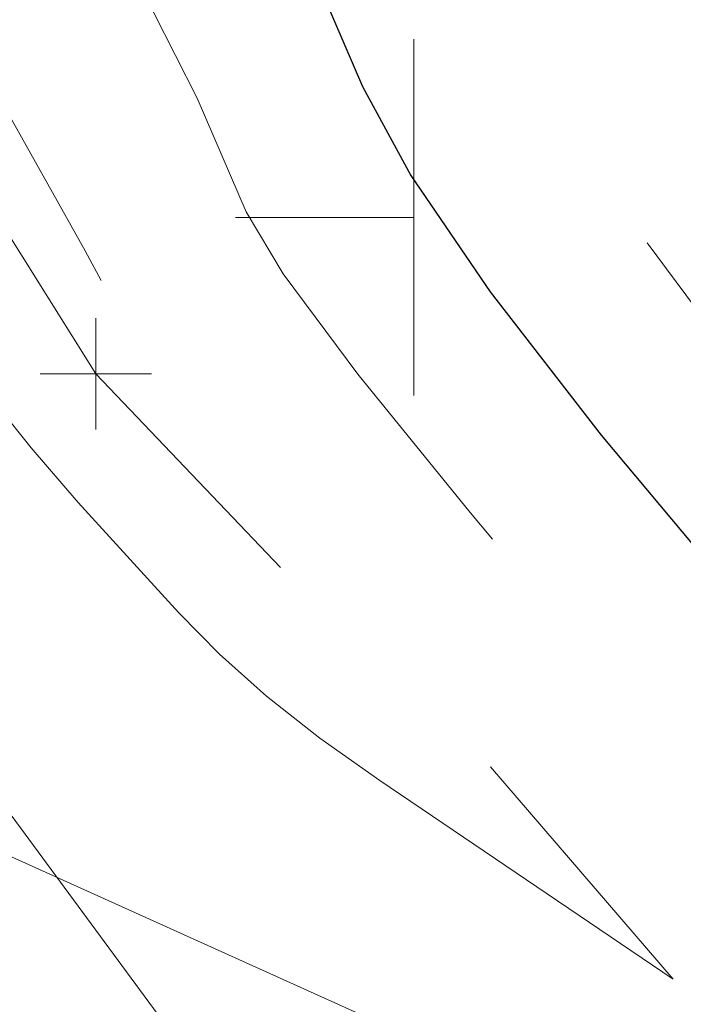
# Model space of a CAD drawing. Extents: x 1926935 to 1928139, y 199322 to 200300.
# Tile 619 of 656: x 1927645 to 1927651, y 199819 to 199828. Entities that reach past the tile are written whole.
import ezdxf

# ---------------------------------------------------------------- set-up
doc = ezdxf.new("R2010")
doc.units = 0
doc.header["$MEASUREMENT"] = 0
for name, pattern in [('DGN Style 2', [14.030763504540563, 8.418458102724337, -5.612305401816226]), ('DGN Style 3', [19.64306890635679, 14.03076350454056, -5.612305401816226]), ('DGN Style 5', [9.821534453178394, 4.209229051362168, -5.612305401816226]), ('ohelecex', [0])]:
    doc.linetypes.add(name, pattern=pattern)
for name, color, linetype, lineweight in [('DT_X_Contour_Major', 132, 'DGN Style 3', 30), ('DT_X_Contour_Minor', 136, 'DGN Style 3', 0), ('DT_X_Terrain_Ground_Line', 92, 'DGN Style 3', 13), ('PV_X_Shoulder_Aggregate', 30, 'DGN Style 5', 0), ('SN_X_Public', 3, 'Continuous', 0), ('SV_X_Toe_of_Slope', 193, 'DGN Style 2', 0), ('UT_X_Overhead_Electric', 1, 'ohelecex', 0)]:
    doc.layers.add(name, color=color, linetype=linetype, lineweight=lineweight)
doc.layers.add('SV_X_Shot_Marker (Construction)', color=40, linetype='Continuous', lineweight=0, transparency=0.5)

# ---------------------------------------------------------------- blocks, each defined once
blk = doc.blocks.new('SGN1P_5')
at = {"layer": 'SN_X_Public', "color": 3, "linetype": 'Continuous', "lineweight": 0}
for p, q in [((0, 0.07999999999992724), (0, -0.07999999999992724)), ((0, 0), (-0.08000000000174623, 0))]:
    blk.add_line(p, q, dxfattribs=at)
blk = doc.blocks.new('SVPT_1257')
at = {"layer": 'SV_X_Shot_Marker (Construction)', "transparency": 33554495}
for p, q in [((0, 0.0249999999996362), (0, -0.0249999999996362)), ((-0.02499999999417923, 0), (0.02500000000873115, 0))]:
    blk.add_line(p, q, dxfattribs=at)
blk.add_point((0, 0), dxfattribs=at)
blk = doc.blocks.new('*U2117', base_point=(1927600.1255, 199832.7095, 682.6088333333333))
at = {"layer": 'DT_X_Contour_Major', "elevation": 674.9999999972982, "flags": 128}
blk.add_lwpolyline([(1927569.229914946, 200050.5620337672), (1927570.342016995, 200037.4947933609), (1927570.553734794, 200034.8726905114), (1927570.712273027, 200032.6066278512), (1927570.817631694, 200030.6966053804), (1927570.869810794, 200029.1426230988), (1927570.989227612, 200022.7214662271), (1927572.923686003, 200018.4394540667), (1927573.319185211, 200017.5603118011), (1927573.676629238, 200016.7580330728), (1927573.996018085, 200016.0326178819), (1927574.277351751, 200015.3840662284), (1927574.976834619, 200013.7570798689), (1927575.307300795, 200012.9829101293), (1927575.774087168, 200011.8806406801), (1927577.116620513, 200008.6918026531), (1927579.270185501, 200003.5650860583), (1927580.042411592, 200001.7527393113), (1927580.743916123, 200000.1607365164), (1927581.374699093, 199998.7890776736), (1927581.934760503, 199997.6377627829), (1927583.333962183, 199994.8613816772), (1927583.852580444, 199993.7949769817), (1927584.359033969, 199992.6780487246), (1927584.853322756, 199991.510596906), (1927585.335446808, 199990.2926215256), (1927586.604891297, 199986.9773224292), (1927587.137455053, 199985.6499987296), (1927587.783062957, 199984.154501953), (1927588.541715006, 199982.4908320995), (1927589.413411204, 199980.658989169), (1927591.888659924, 199975.5498439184), (1927592.734868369, 199973.7876295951), (1927593.417057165, 199972.3328455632), (1927593.935226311, 199971.1854918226), (1927594.289375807, 199970.3455683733), (1927595.015081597, 199968.5156795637), (1927595.426512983, 199967.5935077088), (1927596.116527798, 199966.1994087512), (1927597.085126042, 199964.3333826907), (1927598.332307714, 199961.9954295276), (1927603.260114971, 199952.8454055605), (1927604.178802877, 199951.1345008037), (1927604.785633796, 199949.9989373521), (1927605.080607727, 199949.4387152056), (1927605.45139556, 199948.7119112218), (1927605.722758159, 199948.1843376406), (1927606.258755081, 199947.146719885), (1927607.059386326, 199945.5990579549), (1927608.124651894, 199943.5413518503), (1927611.318205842, 199937.3740766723), (1927612.372834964, 199935.3226287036), (1927613.141556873, 199933.7937411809), (1927613.624371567, 199932.7874141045), (1927613.821279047, 199932.3036474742), (1927613.965156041, 199931.7103503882), (1927614.088666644, 199931.2769451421), (1927614.351290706, 199930.4217022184), (1927614.753028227, 199929.1446216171), (1927615.293879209, 199927.4457033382), (1927616.921633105, 199922.3528043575), (1927617.555814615, 199920.3211645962), (1927618.237543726, 199918.0459195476), (1927618.966820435, 199915.527069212), (1927619.743644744, 199912.764613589), (1927621.878573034, 199905.0732582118), (1927622.581651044, 199902.5397031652), (1927623.089688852, 199900.7075545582), (1927623.402686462, 199899.576812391), (1927623.520643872, 199899.1474766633), (1927623.575143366, 199898.937789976), (1927623.601827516, 199898.8485539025), (1927623.641005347, 199898.7381106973), (1927623.692676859, 199898.6064603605), (1927623.756842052, 199898.453602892), (1927624.085431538, 199897.6907847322), (1927623.669170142, 199895.8404625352), (1927623.540053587, 199895.1354383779), (1927623.331101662, 199893.8133611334), (1927623.042314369, 199891.8742308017), (1927622.673691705, 199889.3180473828), (1927620.76717008, 199875.9494008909), (1927622.56122017, 199874.4307875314), (1927622.906094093, 199874.0836357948), (1927623.171837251, 199873.6930148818), (1927623.358449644, 199873.2589247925), (1927623.465931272, 199872.7813655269), (1927623.647041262, 199871.4499152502), (1927623.782466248, 199870.9084898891), (1927624.052908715, 199870.2828015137), (1927624.458368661, 199869.5728501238), (1927624.998846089, 199868.7786357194), (1927626.620142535, 199866.5483799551), (1927627.282179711, 199865.5637646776), (1927628.052318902, 199864.2826106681), (1927628.930560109, 199862.7049179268), (1927629.916903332, 199860.8306864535), (1927632.691287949, 199855.4373508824), (1927633.820983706, 199853.2804031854), (1927635.129282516, 199850.854561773), (1927636.61618438, 199848.1598266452), (1927638.281689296, 199845.1961978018), (1927642.961173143, 199836.934662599), (1927644.533201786, 199834.1388412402), (1927645.739674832, 199831.9475285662), (1927646.58059228, 199830.3607245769), (1927647.055954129, 199829.3784292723), (1927647.836178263, 199827.5649867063), (1927648.269683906, 199826.7635857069), (1927648.985032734, 199825.7194646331), (1927649.982224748, 199824.432623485), (1927651.261259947, 199822.9030622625), (1927655.04781139, 199818.50060557), (1927656.308943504, 199817.0159738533), (1927657.252426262, 199815.8639212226), (1927657.878259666, 199815.0444476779), (1927658.186443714, 199814.5575532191), (1927658.584735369, 199813.7026067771), (1927659.060116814, 199813.0382105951), (1927660.187542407, 199811.6862318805), (1927661.967012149, 199809.6466706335), (1927664.398526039, 199806.919526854), (1927671.751955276, 199798.7303667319), (1927674.184568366, 199796.0172568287), (1927675.967335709, 199794.0197972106), (1927677.100257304, 199792.7379878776), (1927677.583333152, 199792.1718288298), (1927678.005074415, 199791.6162717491), (1927678.389911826, 199791.2246787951), (1927679.228118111, 199790.4665677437), (1927680.519693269, 199789.341938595), (1927682.264637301, 199787.8507913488), (1927687.522313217, 199783.3857078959), (1927689.276566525, 199781.8977326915), (1927690.596069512, 199780.782619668), (1927691.480822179, 199780.0403688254), (1927691.930824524, 199779.6709801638), (1927692.551163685, 199779.1830933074), (1927693.143455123, 199778.8499426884), (1927694.455075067, 199778.2164059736), (1927696.486023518, 199777.2824831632), (1927699.236300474, 199776.0481742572), (1927707.529477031, 199772.3561690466), (1927710.322240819, 199771.1248713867), (1927712.480649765, 199770.1999823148), (1927714.004703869, 199769.581501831), (1927714.894403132, 199769.2694299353), (1927716.421128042, 199768.8457829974), (1927717.258606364, 199768.631040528), (1927718.625997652, 199768.3045483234), (1927720.523301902, 199767.8663063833), (1927722.950519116, 199767.3163147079), (1927730.129648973, 199765.7006705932), (1927732.62332296, 199765.1897961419), (1927734.719997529, 199764.8689058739), (1927736.41967268, 199764.7379997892), (1927737.722348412, 199764.7970778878), (1927740.666817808, 199765.2079317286), (1927741.956141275, 199765.3710320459), (1927743.615759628, 199765.5521926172), (1927745.645672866, 199765.7514134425), (1927748.04588099, 199765.9686945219), (1927754.940162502, 199766.5721910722), (1927757.422731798, 199766.8222463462), (1927759.699728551, 199767.1197897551), (1927761.771152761, 199767.4648212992), (1927763.637004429, 199767.8573409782), (1927768.338512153, 199768.9673776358), (1927770.000967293, 199769.3419158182), (1927771.46220192, 199769.633002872), (1927772.722216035, 199769.8406387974), (1927773.781009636, 199769.9648235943), (1927776.336165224, 199770.1847148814), (1927777.276375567, 199770.2887970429), (1927778.180639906, 199770.4361250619), (1927779.04895824, 199770.6266989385), (1927779.88133057, 199770.8605186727), (1927783.681860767, 199772.0525844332), (1927787.975212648, 199774.6278997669), (1927788.830607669, 199775.2581823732), (1927789.556784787, 199776.0453236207), (1927790.153743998, 199776.9893235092), (1927790.621485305, 199778.0901820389), (1927791.696504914, 199781.2349496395), (1927792.145004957, 199782.3968850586), (1927792.684240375, 199783.5241156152), (1927793.31421117, 199784.6166413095), (1927794.034917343, 199785.6744621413), (1927796.07778097, 199788.4490445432), (1927796.813441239, 199789.4776149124), (1927797.488274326, 199790.4823892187), (1927798.10228023, 199791.4633674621), (1927798.65545895, 199792.4205496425), (1927800.049499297, 199794.9413073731), (1927800.625443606, 199795.8978988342), (1927801.307746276, 199796.8771049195), (1927802.096407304, 199797.878925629), (1927802.991426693, 199798.9033609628), (1927805.519956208, 199801.6653413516), (1927806.42479828, 199802.6729366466), (1927807.242927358, 199803.6242372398), (1927807.974343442, 199804.5192431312), (1927808.619046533, 199805.3579543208), (1927811.42533064, 199809.1405855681)], dxfattribs=at)
at = {"layer": 'DT_X_Contour_Minor', "flags": 128}
for points, elevation in [([(1927550.650617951, 200066.186524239), (1927556.617452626, 200045.3640190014), (1927557.741241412, 200041.4009634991), (1927558.555392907, 200038.4357278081), (1927559.059907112, 200036.4683119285), (1927559.254784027, 200035.4987158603), (1927559.36160608, 200034.2435527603), (1927559.397193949, 200033.8028337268), (1927559.423841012, 200033.4220489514), (1927559.441547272, 200033.1011984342), (1927559.450312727, 200032.8402821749), (1927559.470356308, 200031.7625195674), (1927563.944807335, 200021.8581174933), (1927564.859606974, 200019.8246392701), (1927565.68638402, 200017.9689483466), (1927566.425138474, 200016.2910447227), (1927567.075870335, 200014.7909283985), (1927569.272487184, 200009.6790214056), (1927569.795132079, 200008.4555271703), (1927570.261726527, 200007.3571852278), (1927570.672270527, 200006.3839955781), (1927571.692320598, 200003.9556929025), (1927572.145354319, 200002.924108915), (1927572.739417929, 200001.6505839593), (1927573.474511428, 200000.1351180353), (1927574.350634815, 199998.3777111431), (1927576.875003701, 199993.3687048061), (1927577.721348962, 199991.6780196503), (1927578.367108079, 199990.3627189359), (1927578.812281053, 199989.4228026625), (1927579.056867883, 199988.8582708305), (1927579.44165124, 199987.8533652), (1927579.710208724, 199987.2299090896), (1927580.227293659, 199986.1132199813), (1927580.992906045, 199984.5032978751), (1927582.007045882, 199982.400142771), (1927587.319595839, 199971.4345419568), (1927583.817185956, 199969.1723002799), (1927583.139154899, 199968.7229475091), (1927582.606094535, 199968.3444213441), (1927582.218004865, 199968.0367217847), (1927581.974885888, 199967.7998488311), (1927581.178595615, 199966.8597037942), (1927581.620241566, 199965.0524087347), (1927581.722269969, 199964.5565901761), (1927581.839078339, 199963.8436895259), (1927581.97066668, 199962.9137067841), (1927582.117034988, 199961.7666419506), (1927582.527057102, 199958.4183596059), (1927582.677891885, 199957.2348076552), (1927582.822879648, 199956.1953635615), (1927582.962020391, 199955.3000273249), (1927583.095314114, 199954.5487989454), (1927583.442968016, 199952.7376670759), (1927583.576690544, 199952.0798046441), (1927583.717117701, 199951.4645662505), (1927583.864249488, 199950.8919518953), (1927584.018085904, 199950.3619615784), (1927584.751633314, 199947.9881295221), (1927593.466336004, 199930.2115520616), (1927595.099620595, 199926.8614011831), (1927596.264601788, 199924.4294817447), (1927596.961279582, 199922.9157937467), (1927597.189653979, 199922.3203371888), (1927597.174247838, 199921.9567616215), (1927597.202905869, 199921.7639760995), (1927597.300434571, 199921.4583012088), (1927597.466833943, 199921.0397369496), (1927597.702103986, 199920.5082833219), (1927598.421318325, 199918.9405544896), (1927598.731488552, 199918.3248518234), (1927599.122588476, 199917.653540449), (1927599.594618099, 199916.9266203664), (1927600.147577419, 199916.1440915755), (1927601.730041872, 199913.9832031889), (1927602.304640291, 199913.1216566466), (1927602.841587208, 199912.1576833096), (1927603.340882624, 199911.0912831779), (1927603.802526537, 199909.9224562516), (1927605.869011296, 199904.2289347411), (1927605.649058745, 199898.9361791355), (1927605.677688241, 199897.6303396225), (1927605.857842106, 199895.9811449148), (1927606.189520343, 199893.9885950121), (1927606.67272295, 199891.6526899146), (1927608.163295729, 199884.9658027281), (1927608.729549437, 199882.6011364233), (1927609.310380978, 199880.5223028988), (1927609.905790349, 199878.7293021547), (1927610.515777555, 199877.2221341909), (1927613.396399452, 199870.8556268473), (1927616.34771218, 199870.5473487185), (1927616.946088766, 199870.4514507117), (1927617.476370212, 199870.2958758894), (1927617.938556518, 199870.0806242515), (1927618.332647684, 199869.805695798), (1927619.29276394, 199868.9929841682), (1927619.609429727, 199868.7143473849), (1927619.839339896, 199868.4879707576), (1927619.982494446, 199868.3138542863), (1927620.038893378, 199868.1919979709), (1927620.073616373, 199867.9367280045), (1927620.247586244, 199867.6293274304), (1927620.743453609, 199866.8985781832), (1927621.561218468, 199865.7444802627), (1927622.700880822, 199864.1670336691), (1927626.169177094, 199859.3960445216), (1927627.353976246, 199857.7396547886), (1927628.307151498, 199856.34872745), (1927629.028702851, 199855.2232625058), (1927629.518630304, 199854.3632599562), (1927630.516271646, 199852.423869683), (1927631.111873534, 199851.3139157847), (1927632.15044819, 199849.4385967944), (1927633.631995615, 199846.7979127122), (1927635.556515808, 199843.3918635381), (1927641.279200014, 199833.2885789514), (1927643.161580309, 199829.9626900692), (1927644.516708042, 199827.5624868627), (1927645.34458321, 199826.0879693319), (1927645.645205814, 199825.5391374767), (1927645.743862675, 199825.3098334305), (1927645.866399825, 199825.1297617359), (1927646.160018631, 199824.7615246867), (1927646.624719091, 199824.205122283), (1927647.260501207, 199823.4605545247), (1927650.62667494, 199819.5468524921), (1927647.991091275, 199821.3314998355), (1927647.454650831, 199821.7124954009), (1927646.974865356, 199822.0906332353), (1927646.551734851, 199822.465913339), (1927646.185259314, 199822.8383357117), (1927645.283531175, 199823.8276517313), (1927644.860500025, 199824.3206306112), (1927644.267702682, 199825.0575802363), (1927643.505139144, 199826.0385006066), (1927642.572809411, 199827.2633917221), (1927639.860241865, 199830.8550623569), (1927638.734474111, 199832.2924170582), (1927637.391596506, 199833.9107281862), (1927635.831609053, 199835.7099957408), (1927634.05451175, 199837.690219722), (1927629.026105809, 199843.2120922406), (1927627.346820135, 199845.0934527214), (1927626.080267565, 199846.596129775), (1927625.2264481, 199847.7201234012), (1927624.78536174, 199848.4654336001), (1927624.159442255, 199849.9480162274), (1927623.922759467, 199850.4393730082), (1927623.682150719, 199850.8015063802), (1927623.437616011, 199851.0344163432), (1927623.189155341, 199851.1381028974), (1927622.521358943, 199851.2423024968), (1927622.248582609, 199851.3496603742), (1927621.931100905, 199851.5935843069), (1927621.568913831, 199851.974074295), (1927621.162021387, 199852.4911303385), (1927619.158877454, 199855.2227126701), (1927618.245625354, 199854.9432481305), (1927618.048776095, 199854.901778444), (1927617.849622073, 199854.8971399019), (1927617.648163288, 199854.9293325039), (1927617.444399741, 199854.9983562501), (1927616.488125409, 199855.4064064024), (1927605.988655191, 199857.7291288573), (1927604.019055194, 199858.1648696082), (1927602.610028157, 199858.4766393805), (1927601.761574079, 199858.664438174), (1927601.473692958, 199858.7282659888), (1927601.438251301, 199858.7368635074), (1927601.425862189, 199858.7243975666), (1927601.298744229, 199858.5290224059), (1927600.922699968, 199857.9482394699), (1927600.297729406, 199856.9820487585), (1927599.423832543, 199855.6304502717), (1927594.764819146, 199848.4237058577), (1927595.275075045, 199844.0644395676), (1927595.188593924, 199843.1560336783), (1927594.710469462, 199842.299072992), (1927593.840701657, 199841.4935575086), (1927592.579290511, 199840.7394872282), (1927588.693336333, 199838.7972267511), (1927587.013140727, 199838.1144212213), (1927584.887019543, 199837.5226999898), (1927582.314972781, 199837.0220630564), (1927579.297000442, 199836.6125104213), (1927570.654506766, 199835.6418157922), (1927567.818050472, 199835.3233674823), (1927565.790551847, 199835.0960435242), (1927564.572010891, 199834.9598439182), (1927564.162427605, 199834.9147686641), (1927564.148815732, 199834.9160671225), (1927564.144237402, 199834.9165065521), (1927564.140711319, 199834.916850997), (1927564.138237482, 199834.9171004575), (1927564.136815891, 199834.9172549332), (1927564.134427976, 199834.9175402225), (1927564.132926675, 199834.9176072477), (1927564.130213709, 199834.9175943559), (1927564.126289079, 199834.9175015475), (1927564.121152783, 199834.9173288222), (1927564.10584044, 199834.9167616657), (1927563.830932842, 199834.9200134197), (1927563.017694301, 199834.9301940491), (1927561.666124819, 199834.9473035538), (1927559.776224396, 199834.971341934), (1927549.700583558, 199835.0996884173), (1927549.708112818, 199838.4222404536), (1927549.716375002, 199839.0674966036), (1927549.737934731, 199839.579314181), (1927549.772792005, 199839.9576931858), (1927549.820946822, 199840.2026336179), (1927549.967089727, 199840.6778900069), (1927550.012350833, 199840.8567820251), (1927550.038526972, 199841.0370157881), (1927550.045618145, 199841.2185912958), (1927550.03362435, 199841.4015085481), (1927549.976194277, 199841.8910768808), (1927549.762310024, 199842.1926334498), (1927549.16372982, 199842.7301269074), (1927548.180453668, 199843.5035572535), (1927546.812481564, 199844.5129244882), (1927542.65162802, 199847.5191529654), (1927541.21297483, 199848.571597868), (1927540.017655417, 199849.4742612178), (1927539.06566978, 199850.2271430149), (1927538.357017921, 199850.8302432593), (1927536.791724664, 199852.2388018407), (1927536.243912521, 199852.696632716), (1927535.774446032, 199853.0137064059), (1927535.383325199, 199853.1900229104), (1927535.070550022, 199853.2255822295), (1927534.340943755, 199853.1327308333), (1927534.081808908, 199853.0831339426), (1927533.851609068, 199853.0039818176), (1927533.650344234, 199852.8952744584), (1927533.478014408, 199852.7570118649), (1927533.057048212, 199852.3489046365), (1927532.885486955, 199852.2029498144), (1927532.686527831, 199852.0711657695), (1927532.46017084, 199851.9535525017), (1927532.206415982, 199851.8501100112), (1927531.493205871, 199851.5931577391), (1927531.225025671, 199851.4694460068), (1927530.955392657, 199851.2910250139), (1927530.684306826, 199851.0578947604), (1927530.41176818, 199850.7700552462), (1927529.683061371, 199849.9295375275), (1927529.308194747, 199849.5279663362), (1927528.730124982, 199848.9536410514), (1927527.948852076, 199848.206561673), (1927526.96437603, 199847.286728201), (1927524.068169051, 199844.603500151), (1927523.114629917, 199843.7203176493), (1927522.426167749, 199843.0831911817), (1927522.002782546, 199842.6921207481), (1927521.844474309, 199842.5471063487), (1927521.775754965, 199842.4884759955), (1927521.75072567, 199842.4664534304), (1927521.727177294, 199842.4443584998), (1927521.705109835, 199842.4221912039), (1927521.684523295, 199842.3999515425), (1927521.631600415, 199842.3405492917), (1927521.648281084, 199842.2882311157), (1927521.738015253, 199842.1758282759), (1927521.90080292, 199842.0033407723), (1927522.136644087, 199841.7707686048), (1927523.407694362, 199840.5452342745), (1927522.308608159, 199841.447934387), (1927522.092449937, 199841.6254176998), (1927521.915012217, 199841.7709961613), (1927521.776294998, 199841.8846697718), (1927521.67629828, 199841.966438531), (1927521.461267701, 199842.141948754), (1927521.430200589, 199842.2475545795), (1927521.498272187, 199842.4327393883), (1927521.665482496, 199842.6975031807), (1927521.931831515, 199843.0418459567), (1927522.774280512, 199844.0661986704), (1927523.184055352, 199844.5648875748), (1927523.781543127, 199845.2926897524), (1927524.566743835, 199846.2496052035), (1927525.539657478, 199847.4356339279), (1927528.384377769, 199850.9038615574), (1927529.316083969, 199852.0416076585), (1927529.977662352, 199852.8536752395), (1927530.369112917, 199853.3400643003), (1927530.490435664, 199853.5007748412), (1927530.426310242, 199853.4908408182), (1927530.242219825, 199853.6598628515), (1927530.206914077, 199853.6922411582), (1927530.179892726, 199853.716938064), (1927530.161155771, 199853.7339535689), (1927530.150703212, 199853.7432876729), (1927530.121254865, 199853.7689235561), (1927530.117849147, 199853.7979612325), (1927530.085091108, 199853.7644482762), (1927529.988276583, 199853.6514646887), (1927529.827405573, 199853.45901047), (1927529.602478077, 199853.1870856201), (1927528.917262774, 199852.3559918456), (1927528.541485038, 199851.9035993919), (1927527.928063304, 199851.1697423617), (1927527.076997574, 199850.1544207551), (1927525.988287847, 199848.8576345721), (1927522.768203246, 199845.024251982), (1927521.786607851, 199843.7046135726), (1927521.256885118, 199842.6207352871), (1927521.179035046, 199841.7726171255), (1927521.553057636, 199841.1602590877), (1927523.15294809, 199839.8416511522), (1927523.760371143, 199839.3406152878), (1927524.382722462, 199838.8264636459), (1927525.020002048, 199838.2991962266), (1927525.672209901, 199837.75881303), (1927527.431335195, 199836.3003034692), (1927528.013479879, 199835.8179524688), (1927528.44056996, 199835.4647816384), (1927528.712605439, 199835.2407909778), (1927528.829586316, 199835.1459804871), (1927528.934795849, 199835.0653927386), (1927528.970736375, 199835.040796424), (1927528.999650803, 199835.0274482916), (1927529.021539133, 199835.0253483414), (1927529.036401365, 199835.0344965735), (1927529.066665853, 199835.0738894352), (1927529.080434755, 199835.0892962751), (1927529.099043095, 199835.1059721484), (1927529.122490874, 199835.1239170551), (1927529.150778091, 199835.1431309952), (1927529.232663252, 199835.1960602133), (1927529.247482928, 199835.2007083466), (1927529.230528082, 199835.1749558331), (1927529.181798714, 199835.1188026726), (1927529.101294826, 199835.0322488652), (1927528.844251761, 199834.7609045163), (1927528.736168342, 199834.6827545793), (1927528.604700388, 199834.6518130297), (1927528.449847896, 199834.6680798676), (1927528.271610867, 199834.7315550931), (1927527.385274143, 199835.1379257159), (1927527.356891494, 199835.0931423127), (1927527.141868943, 199834.9297396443), (1927526.50896528, 199834.4587245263), (1927525.458180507, 199833.6800969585), (1927523.989514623, 199832.593856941), (1927519.51589745, 199829.2870669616), (1927517.896770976, 199828.0633022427), (1927516.394604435, 199826.8721005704), (1927515.009397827, 199825.7134619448), (1927513.741151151, 199824.5873863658), (1927510.515106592, 199821.6279355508), (1927509.348425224, 199820.5099265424), (1927508.267914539, 199819.3754876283), (1927507.273574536, 199818.2246188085), (1927506.365405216, 199817.0573200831), (1927504.058514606, 199813.922616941), (1927503.272324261, 199812.895636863), (1927502.643921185, 199812.1657239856), (1927502.173305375, 199811.7328783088), (1927501.860476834, 199811.5970998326), (1927501.236650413, 199811.6311134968), (1927500.93631964, 199811.6828619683), (1927500.50319714, 199811.8125971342), (1927499.937282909, 199812.0203189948), (1927499.23857695, 199812.3060275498), (1927495.668101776, 199813.8213030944)], 672.9999999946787), ([(1927559.943566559, 200058.3725074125), (1927562.923848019, 200047.9721980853), (1927563.500070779, 200045.8174546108), (1927563.951475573, 200043.810499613), (1927564.278062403, 200041.951333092), (1927564.479831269, 200040.2399550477), (1927564.851457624, 200035.8733315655), (1927564.975265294, 200034.3401012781), (1927565.067968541, 200033.0153780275), (1927565.129567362, 200031.8991618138), (1927565.160061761, 200030.9914526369), (1927565.22979196, 200027.2419928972), (1927568.434246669, 200020.14878578), (1927569.089396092, 200018.6924755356), (1927569.681506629, 200017.3634907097), (1927570.210578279, 200016.1618313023), (1927570.676611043, 200015.0874973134), (1927571.835313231, 200012.3923739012), (1927572.289893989, 200011.3309657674), (1927572.784609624, 200010.1680839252), (1927573.319460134, 200008.9037283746), (1927573.89444552, 200007.5378991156), (1927575.48125305, 200003.7603894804), (1927576.093882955, 200002.3384241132), (1927576.741667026, 200000.9056602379), (1927577.42460526, 199999.4620978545), (1927578.142697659, 199998.007736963), (1927580.104482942, 199994.1150432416), (1927580.786964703, 199992.736498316), (1927581.363071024, 199991.5203838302), (1927581.832801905, 199990.4666997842), (1927582.196157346, 199989.575446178), (1927583.023271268, 199987.4153438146), (1927583.44454224, 199986.3972058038), (1927584.088019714, 199984.9628685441), (1927584.953703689, 199983.1123320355), (1927586.041594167, 199980.8455962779), (1927589.238910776, 199974.2460352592), (1927590.303045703, 199972.0426924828), (1927591.097463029, 199970.3823349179), (1927591.622162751, 199969.2649625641), (1927591.877144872, 199968.6905754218), (1927592.197473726, 199967.8828566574), (1927592.501498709, 199967.2485445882), (1927593.173327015, 199965.951397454), (1927594.212958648, 199963.9914152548), (1927595.620393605, 199961.3685979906), (1927602.871034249, 199947.9057370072), (1927603.088089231, 199947.5009044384), (1927603.143366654, 199947.3925517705), (1927603.204524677, 199947.2739196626), (1927603.34654068, 199946.9992878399), (1927603.569414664, 199946.5686563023), (1927603.873146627, 199945.9820250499), (1927605.479231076, 199942.8804132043), (1927599.801988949, 199943.4717036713), (1927598.708482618, 199943.5857608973), (1927597.861067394, 199943.6745223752), (1927597.259743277, 199943.737988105), (1927596.904510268, 199943.7761580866), (1927595.820968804, 199943.8952612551), (1927595.896069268, 199943.5040191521), (1927595.92221309, 199943.3916258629), (1927595.968458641, 199943.2221211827), (1927596.034805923, 199942.9955051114), (1927596.121254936, 199942.711777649), (1927596.378587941, 199941.8790225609), (1927596.548306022, 199941.2891452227), (1927596.864460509, 199940.1440795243), (1927597.327051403, 199938.4438254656), (1927597.936078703, 199936.1883830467), (1927599.755400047, 199929.4336187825), (1927600.383814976, 199927.1409493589), (1927600.904568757, 199925.3290142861), (1927601.317661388, 199923.9978135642), (1927601.62309287, 199923.1473471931), (1927602.294028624, 199921.5204160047), (1927602.583643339, 199920.891724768), (1927602.94928567, 199920.2258494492), (1927603.390955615, 199919.5227900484), (1927603.908653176, 199918.7825465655), (1927605.390550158, 199916.7589851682), (1927605.971469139, 199915.8341677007), (1927606.602803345, 199914.5773863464), (1927607.284552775, 199912.9886411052), (1927608.01671743, 199911.067931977), (1927611.551121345, 199901.3300403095), (1927612.056520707, 199901.1950685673), (1927612.155690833, 199901.144065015), (1927612.236601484, 199901.0488993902), (1927612.299252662, 199900.9095716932), (1927612.343644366, 199900.7260819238), (1927612.437676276, 199900.177893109), (1927612.564360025, 199899.6652326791), (1927612.87388734, 199898.5383930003), (1927613.366258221, 199896.7973740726), (1927614.041472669, 199894.4421758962), (1927616.085835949, 199887.3427417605), (1927616.738733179, 199884.8876576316), (1927617.164152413, 199882.8469808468), (1927617.362093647, 199881.2207114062), (1927617.332556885, 199880.0088493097), (1927616.663936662, 199875.3204433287), (1927620.169213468, 199872.3533242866), (1927620.831511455, 199871.7598007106), (1927621.316143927, 199871.250852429), (1927621.623110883, 199870.8264794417), (1927621.752412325, 199870.4866817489), (1927621.860328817, 199869.6933216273), (1927622.015026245, 199869.2689086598), (1927622.398181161, 199868.5906898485), (1927623.009793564, 199867.6586651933), (1927623.849863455, 199866.4728346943), (1927626.394659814, 199862.9722122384), (1927627.318077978, 199861.651709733), (1927628.1797352, 199860.315669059), (1927628.97963148, 199858.9640902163), (1927629.717766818, 199857.5969732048), (1927631.603779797, 199853.9306102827), (1927632.46642862, 199852.2971594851), (1927633.639865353, 199850.1465792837), (1927635.124089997, 199847.4788696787), (1927636.919102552, 199844.29403067), (1927642.120186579, 199835.1116207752), (1927643.847391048, 199832.0507656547), (1927645.128191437, 199829.7550077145), (1927645.962587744, 199828.2243469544), (1927646.350579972, 199827.4587833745), (1927646.790020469, 199826.4374100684), (1927647.123630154, 199825.8820436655), (1927647.794878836, 199824.9819744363), (1927648.803766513, 199823.7372023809), (1927650.150293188, 199822.1477274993), (1927654.191216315, 199817.4495240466), (1927655.524541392, 199815.8920477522), (1927656.493824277, 199814.7432714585), (1927657.09906497, 199814.0031951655), (1927657.340263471, 199813.6718188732), (1927657.498069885, 199813.3330820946), (1927657.913879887, 199812.8165316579), (1927659.042955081, 199811.5209329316), (1927660.885295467, 199809.4462859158), (1927663.440901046, 199806.5925906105), (1927671.206869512, 199797.9440054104), (1927673.764234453, 199795.094126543), (1927675.611852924, 199793.0309288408), (1927676.749724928, 199791.7544123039), (1927677.177850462, 199791.2645769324), (1927677.373189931, 199791.0072574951), (1927677.696082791, 199790.7030410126), (1927678.51825677, 199789.9833811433), (1927679.839711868, 199788.8482778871), (1927681.660448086, 199787.297731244), (1927687.181452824, 199782.6090156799), (1927689.00714595, 199781.0594308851), (1927690.343471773, 199779.9272131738), (1927691.190430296, 199779.212362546), (1927691.548021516, 199778.9148790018), (1927691.849108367, 199778.6780789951), (1927692.355134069, 199778.4190852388), (1927693.647396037, 199777.8197039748), (1927695.72589427, 199776.8799352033), (1927698.59062877, 199775.5997789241), (1927707.278235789, 199771.7321788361), (1927710.181724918, 199770.4484523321), (1927712.376487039, 199769.497972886), (1927713.862522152, 199768.8807404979), (1927714.639830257, 199768.5967551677), (1927715.767682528, 199768.2837903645), (1927716.491992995, 199768.1013793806), (1927717.819035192, 199767.7888700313), (1927719.74880912, 199767.3462623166), (1927722.281314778, 199766.7735562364), (1927729.838305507, 199765.0728755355), (1927732.432115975, 199764.5307706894), (1927734.54580433, 199764.1799666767), (1927736.179370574, 199764.0204634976), (1927737.332814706, 199764.0522611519), (1927739.768502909, 199764.3921226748), (1927740.924778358, 199764.5348957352), (1927742.566838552, 199764.7083187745), (1927744.694683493, 199764.9123917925), (1927747.308313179, 199765.1471147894), (1927754.925705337, 199765.8139094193), (1927757.615219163, 199766.0775743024), (1927759.970716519, 199766.368472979), (1927761.992197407, 199766.6866054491), (1927763.679661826, 199767.0319717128), (1927767.734211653, 199767.9892601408), (1927769.244097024, 199768.3188166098), (1927770.732840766, 199768.589519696), (1927772.200442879, 199768.8013693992), (1927773.646903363, 199768.9543657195), (1927777.475942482, 199769.2838847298), (1927778.884898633, 199769.4398574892), (1927780.239987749, 199769.6606365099), (1927781.54120983, 199769.9462217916), (1927782.788564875, 199770.2966133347), (1927788.483865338, 199772.0829884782), (1927791.034785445, 199773.6131271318), (1927791.571911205, 199774.0721190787), (1927792.090037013, 199774.7933212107), (1927792.589162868, 199775.776733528), (1927793.06928877, 199777.0223560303), (1927794.324291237, 199780.6936296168), (1927794.792713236, 199781.9751724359), (1927795.256727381, 199783.066345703), (1927795.716333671, 199783.9671494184), (1927796.171532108, 199784.6775835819), (1927797.379517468, 199786.3182486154), (1927797.853930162, 199786.9977112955), (1927798.371179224, 199787.8056005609), (1927798.931264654, 199788.7419164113), (1927799.534186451, 199789.806658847), (1927801.199093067, 199792.8172074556), (1927801.886945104, 199793.9596675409), (1927802.701821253, 199795.1291363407), (1927803.643721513, 199796.3256138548), (1927804.712645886, 199797.5491000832), (1927807.732476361, 199800.8477416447), (1927808.813131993, 199802.0511157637), (1927809.790226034, 199803.1872569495), (1927810.663758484, 199804.2561652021), (1927811.433729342, 199805.2578405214), (1927814.785282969, 199809.775448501)], 673.9999999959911), ([(1927575.379897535, 200044.4352482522), (1927576.16893011, 200035.1640861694), (1927576.321403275, 200033.1821846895), (1927576.440665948, 200031.2098354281), (1927576.526718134, 200029.2470383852), (1927576.579559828, 200027.2937935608), (1927576.748663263, 200018.2009395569), (1927577.54897433, 200016.4281480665), (1927577.781457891, 200015.9034044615), (1927578.118356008, 200015.1217858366), (1927578.763564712, 200013.5931974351), (1927583.059117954, 200003.3697826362), (1927583.990940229, 200001.1670545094), (1927584.74616522, 199999.4158127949), (1927585.324792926, 199998.1160574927), (1927585.726823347, 199997.2677886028), (1927586.563441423, 199995.6077201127), (1927586.918196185, 199994.8534556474), (1927587.354996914, 199993.835713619), (1927587.873843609, 199992.5544940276), (1927588.474736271, 199991.0097968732), (1927590.186511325, 199986.5393010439), (1927590.830367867, 199984.9027916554), (1927591.4781062, 199983.3461353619), (1927592.129726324, 199981.8693321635), (1927592.78522824, 199980.4723820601), (1927594.538409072, 199976.8536525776), (1927595.166691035, 199975.5325667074), (1927595.736651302, 199974.2833562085), (1927596.248289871, 199973.106021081), (1927596.701606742, 199972.0005613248), (1927597.832689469, 199969.1485024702), (1927598.351527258, 199967.9384708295), (1927599.05972858, 199966.4474200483), (1927599.957293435, 199964.6753501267), (1927601.044221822, 199962.6222610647), (1927604.195182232, 199956.772664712), (1927605.261261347, 199954.7902070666), (1927606.096278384, 199953.2300313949), (1927606.700233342, 199952.092137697), (1927607.073126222, 199951.3765259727), (1927607.759424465, 199950.0312706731), (1927608.117693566, 199949.3328643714), (1927608.677777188, 199948.2465869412), (1927609.439675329, 199946.7724383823), (1927610.403387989, 199944.9104186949), (1927613.242374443, 199939.4278713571), (1927614.193393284, 199937.5485967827), (1927614.917209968, 199936.0226835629), (1927615.413824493, 199934.8501316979), (1927615.68323686, 199934.0309411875), (1927616.09873363, 199932.3175816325), (1927616.304194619, 199931.5391044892), (1927616.60895501, 199930.4886927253), (1927617.013014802, 199929.1663463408), (1927617.516373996, 199927.5720653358), (1927618.991064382, 199922.9580698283), (1927619.565611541, 199921.1174724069), (1927620.183235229, 199919.056176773), (1927620.843935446, 199916.7741829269), (1927621.547712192, 199914.2714908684), (1927623.481885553, 199907.3033810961), (1927624.131308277, 199904.9601344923), (1927624.628946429, 199903.1564770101), (1927624.974800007, 199901.8924086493), (1927625.168869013, 199901.1679294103), (1927625.484006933, 199899.9554369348), (1927625.638305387, 199899.4394381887), (1927625.864847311, 199898.800811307), (1927626.163632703, 199898.0395562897), (1927626.534661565, 199897.1556731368), (1927628.434697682, 199892.7447527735), (1927626.027707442, 199882.0454481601), (1927625.574039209, 199880.022797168), (1927625.244601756, 199878.5402604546), (1927625.039395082, 199877.5978380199), (1927624.958419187, 199877.1955298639), (1927624.870403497, 199876.5783584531), (1927624.953226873, 199876.5082507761), (1927624.980676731, 199876.4074708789), (1927625.027530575, 199876.1351773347), (1927625.093788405, 199875.6913701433), (1927625.17945022, 199875.0760493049), (1927625.433753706, 199873.206508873), (1927625.54990625, 199872.5480711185), (1927625.707636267, 199871.9749131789), (1927625.906943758, 199871.4870350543), (1927626.147828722, 199871.0844367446), (1927626.845625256, 199870.1245476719), (1927627.246281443, 199869.4758196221), (1927627.924902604, 199868.2495522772), (1927628.881488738, 199866.4457456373), (1927630.116039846, 199864.0643997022), (1927633.7787961, 199856.944091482), (1927635.175538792, 199854.2636468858), (1927636.61869968, 199851.5625442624), (1927638.108278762, 199848.8407836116), (1927639.64427604, 199846.0983649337), (1927643.802159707, 199838.7577044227), (1927645.219012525, 199836.2269168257), (1927646.351158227, 199834.140049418), (1927647.198596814, 199832.4971021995), (1927647.761328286, 199831.2980751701), (1927648.882336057, 199828.6925633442), (1927649.415737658, 199827.6451277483), (1927650.175186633, 199826.4569548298), (1927651.160682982, 199825.1280445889), (1927652.372226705, 199823.6583970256), (1927655.904406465, 199819.5516870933), (1927657.093345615, 199818.1398999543), (1927658.011028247, 199816.9845709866), (1927658.657454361, 199816.0857001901), (1927659.032623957, 199815.443287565), (1927659.671400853, 199814.0721314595), (1927660.206353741, 199813.2598895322), (1927661.332129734, 199811.8515308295), (1927663.048728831, 199809.8470553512), (1927665.356151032, 199807.2464630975), (1927672.297041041, 199799.5167280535), (1927674.604902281, 199796.9403871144), (1927676.322818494, 199795.0086655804), (1927677.450789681, 199793.7215634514), (1927677.988815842, 199793.0790807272), (1927678.636958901, 199792.2252860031), (1927679.083740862, 199791.7463165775), (1927679.937979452, 199790.9497543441), (1927681.199674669, 199789.8355993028), (1927682.868826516, 199788.4038514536), (1927687.863173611, 199784.1624001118), (1927689.545987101, 199782.7360344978), (1927690.848667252, 199781.6380261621), (1927691.771214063, 199780.8683751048), (1927692.313627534, 199780.4270813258), (1927693.253219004, 199779.6881076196), (1927693.931776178, 199779.280800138), (1927695.262754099, 199778.6131079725), (1927697.246152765, 199777.6850311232), (1927699.881972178, 199776.4965695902), (1927707.780718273, 199772.9801592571), (1927710.46275672, 199771.8012904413), (1927712.584812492, 199770.9019917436), (1927714.146885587, 199770.2822631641), (1927715.148976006, 199769.9421047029), (1927717.074573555, 199769.4077756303), (1927718.025219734, 199769.1607016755), (1927719.43296011, 199768.8202266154), (1927721.297794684, 199768.3863504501), (1927723.619723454, 199767.8590731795), (1927730.420992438, 199766.328465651), (1927732.814529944, 199765.8488215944), (1927734.894190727, 199765.557845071), (1927736.659974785, 199765.4555360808), (1927738.111882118, 199765.5418946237), (1927741.565132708, 199766.0237407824), (1927742.987504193, 199766.2071683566), (1927744.664680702, 199766.3960664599), (1927746.596662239, 199766.5904350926), (1927748.7834488, 199766.7902742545), (1927754.954619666, 199767.3304727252), (1927757.230244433, 199767.5669183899), (1927759.428740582, 199767.8711065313), (1927761.550108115, 199768.2430371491), (1927763.594347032, 199768.6827102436), (1927768.942812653, 199769.9454951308), (1927770.757837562, 199770.3650150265), (1927772.191563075, 199770.6764860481), (1927773.243989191, 199770.8799081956), (1927773.91511591, 199770.9752814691), (1927775.196387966, 199771.0855450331), (1927775.6678525, 199771.1377365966), (1927776.121292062, 199771.211613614), (1927776.55670665, 199771.3071760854), (1927776.974096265, 199771.4244240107), (1927778.879856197, 199772.0221803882), (1927784.915639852, 199775.642672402), (1927786.089304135, 199776.4442456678), (1927787.02353256, 199777.2973260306), (1927787.718325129, 199778.2019134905), (1927788.173681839, 199779.1580080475), (1927789.068718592, 199781.7762696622), (1927789.497296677, 199782.8185976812), (1927790.11175337, 199783.9818855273), (1927790.91208867, 199785.2661332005), (1927791.898302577, 199786.6713407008), (1927794.776044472, 199790.5798404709), (1927795.772952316, 199791.9575185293), (1927796.605369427, 199793.1591778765), (1927797.273295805, 199794.1848185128), (1927797.77673145, 199795.034440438), (1927798.899905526, 199797.0654072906), (1927799.363942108, 199797.8361301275), (1927799.913671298, 199798.6250734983), (1927800.549093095, 199799.4322374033), (1927801.2702075, 199800.2576218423), (1927803.307436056, 199802.4829410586), (1927804.036464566, 199803.2947575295), (1927804.695628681, 199804.0612175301), (1927805.2849284, 199804.7823210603), (1927805.804363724, 199805.4580681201), (1927808.065378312, 199808.5057226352)], 675.9999999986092), ([(1927790.700136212, 199630.1042767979), (1927790.375829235, 199633.1220239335), (1927790.234835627, 199633.7691313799), (1927789.950843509, 199634.4171335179), (1927789.523852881, 199635.0660303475), (1927788.953863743, 199635.7158218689), (1927787.243228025, 199637.4497921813), (1927786.599324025, 199638.1872323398), (1927785.950588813, 199639.0990750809), (1927785.297022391, 199640.1853204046), (1927784.638624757, 199641.4459683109), (1927782.876456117, 199645.0402328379), (1927782.268448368, 199646.2860020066), (1927781.766051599, 199647.3276111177), (1927781.369265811, 199648.1650601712), (1927781.078091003, 199648.7983491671), (1927779.965700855, 199651.2773243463), (1927777.771877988, 199651.9810674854), (1927777.266346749, 199652.1424485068), (1927776.003713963, 199652.5442415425), (1927774.096585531, 199653.1502153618), (1927773.426848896, 199653.3761853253), (1927772.847985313, 199653.5996148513), (1927772.359994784, 199653.8205039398), (1927771.962877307, 199654.0388525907), (1927770.32169954, 199655.0518852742), (1927762.009483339, 199663.1806538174), (1927760.433147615, 199664.7963393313), (1927759.266518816, 199666.1596379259), (1927758.50959694, 199667.2705496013), (1927758.162381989, 199668.1290743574), (1927757.782751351, 199670.0819578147), (1927757.59576816, 199670.894392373), (1927757.319541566, 199671.8670334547), (1927756.954071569, 199672.99988106), (1927756.499358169, 199674.2929351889), (1927754.169127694, 199680.7010030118), (1927749.515008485, 199683.1725615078), (1927748.475082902, 199683.7578709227), (1927747.34992867, 199684.4545598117), (1927746.13954579, 199685.2626281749), (1927744.843934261, 199686.1820760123), (1927741.275331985, 199688.7824428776), (1927739.976491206, 199689.7386870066), (1927738.756420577, 199690.6571442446), (1927737.615120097, 199691.5378145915), (1927736.552589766, 199692.3806980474), (1927733.824202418, 199694.5780047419), (1927732.778897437, 199695.4931591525), (1927731.689273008, 199696.5906423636), (1927730.55532913, 199697.8704543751), (1927729.377065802, 199699.332595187), (1927723.77509156, 199706.5813528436), (1927718.869507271, 199706.144117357), (1927717.916999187, 199706.062413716), (1927717.161868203, 199706.0046894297), (1927716.604114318, 199705.9709444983), (1927716.243737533, 199705.9611789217), (1927715.54590224, 199705.9671098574), (1927715.325796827, 199706.0083052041), (1927715.188857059, 199706.1274430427), (1927715.135082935, 199706.3245233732), (1927715.164474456, 199706.5995461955), (1927715.353739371, 199707.4368637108), (1927715.421733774, 199707.8065161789), (1927715.483768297, 199708.2874854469), (1927715.53984294, 199708.8797715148), (1927715.589957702, 199709.5833743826), (1927715.809920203, 199713.1265936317), (1927715.897636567, 199713.6373701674), (1927715.912370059, 199713.7518205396), (1927715.91897781, 199713.8762674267), (1927715.917459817, 199714.0107108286), (1927715.907816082, 199714.1551507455), (1927715.871265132, 199714.5536525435), (1927715.803071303, 199714.7911092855), (1927715.625903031, 199715.2046031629), (1927715.339760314, 199715.7941341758), (1927714.944643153, 199716.5597023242), (1927712.846489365, 199720.5431069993), (1927712.17400899, 199721.7307545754), (1927711.99484934, 199722.1516298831), (1927711.745576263, 199722.9052639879), (1927711.42618976, 199723.9916568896), (1927711.036689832, 199725.4108085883), (1927709.055425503, 199732.809953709), (1927707.926345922, 199734.6019363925), (1927707.6899016, 199734.9960484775), (1927707.464459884, 199735.4103921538), (1927707.250020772, 199735.8449674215), (1927707.046584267, 199736.2997742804), (1927706.51875706, 199737.5395680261), (1927706.293331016, 199738.0138840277), (1927706.012923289, 199738.5069867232), (1927705.677533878, 199739.0188761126), (1927705.287162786, 199739.549552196), (1927704.172864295, 199740.9897373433), (1927703.675199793, 199741.7951535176), (1927703.017930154, 199743.1312631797), (1927702.201055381, 199744.9980663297), (1927701.224575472, 199747.3955629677), (1927698.407822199, 199754.4964786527), (1927697.466597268, 199756.8637227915), (1927696.75548743, 199758.6397684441), (1927696.274492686, 199759.8246156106), (1927696.023613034, 199760.4182642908), (1927695.661420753, 199761.2130627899), (1927695.534466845, 199761.4945084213), (1927695.425249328, 199761.7427464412), (1927695.333768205, 199761.9577768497), (1927695.260023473, 199762.1395996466), (1927694.957266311, 199762.9106216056), (1927693.124529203, 199767.2712259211), (1927692.750657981, 199768.1484705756), (1927692.414503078, 199768.9113741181), (1927692.116064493, 199769.5599365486), (1927691.855342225, 199770.0941578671), (1927690.726643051, 199772.3203947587), (1927689.153828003, 199774.3742991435), (1927688.850277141, 199774.7697673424), (1927688.613688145, 199775.0759272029), (1927688.444061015, 199775.292778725), (1927688.341395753, 199775.4203219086), (1927688.01853555, 199775.8071373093), (1927682.753550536, 199780.7625651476), (1927681.686572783, 199781.7621997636), (1927680.742061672, 199782.6373488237), (1927679.920017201, 199783.3880123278), (1927679.220439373, 199784.0141902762), (1927677.518187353, 199785.518017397), (1927676.610208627, 199786.3761689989), (1927675.162961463, 199787.8227534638), (1927673.17644586, 199789.8577707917), (1927670.65066182, 199792.4812209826), (1927663.196213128, 199800.2616653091), (1927660.678852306, 199802.9018463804), (1927658.717606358, 199804.9870563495), (1927657.312475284, 199806.5172952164), (1927656.463459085, 199807.492562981), (1927654.940902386, 199809.3533155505), (1927654.403241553, 199809.9896548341), (1927653.93217658, 199810.5031082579), (1927653.527707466, 199810.8936758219), (1927653.189834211, 199811.1613575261), (1927652.377633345, 199811.7113275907), (1927652.059374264, 199811.9485693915), (1927651.713747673, 199812.2478172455), (1927651.34075357, 199812.6090711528), (1927650.940391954, 199813.0323311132), (1927649.008180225, 199815.1522250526), (1927642.018911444, 199822.23038326), (1927640.705588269, 199823.5607228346), (1927639.761019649, 199824.518245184), (1927639.185205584, 199825.102950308), (1927638.978146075, 199825.3148382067), (1927638.87229566, 199825.4337415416), (1927638.848260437, 199825.4475295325), (1927638.757417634, 199825.5239058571), (1927638.495190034, 199825.7471256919), (1927638.061577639, 199826.1171890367), (1927637.456580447, 199826.6340958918), (1927634.23336236, 199829.3889627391), (1927628.377273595, 199831.7368253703), (1927627.090075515, 199832.2302279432), (1927625.738233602, 199832.7042088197), (1927624.321747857, 199833.158768), (1927622.840618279, 199833.5939054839), (1927615.777844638, 199835.5792297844), (1927615.346748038, 199835.3152577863), (1927615.123196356, 199835.1280849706), (1927614.637296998, 199834.6796973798), (1927613.889049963, 199833.9700950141), (1927612.878455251, 199832.9992778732), (1927607.550202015, 199827.8592967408), (1927608.375286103, 199822.8722264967), (1927608.17784149, 199821.8755691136), (1927607.231900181, 199821.0229127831), (1927605.537462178, 199820.3142575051), (1927603.094527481, 199819.7496032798), (1927595.582039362, 199818.4358600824), (1927593.175437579, 199818.1124188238), (1927591.58999832, 199818.1274024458), (1927590.825721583, 199818.4808109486), (1927590.88260737, 199819.1726443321), (1927592.129186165, 199821.4687665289), (1927592.335717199, 199822.1209676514), (1927592.020376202, 199822.3554793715), (1927591.183163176, 199822.1723016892), (1927589.82407812, 199821.5714346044), (1927585.50402193, 199819.4122031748), (1927584.007988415, 199818.6948868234), (1927582.759930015, 199818.1623613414), (1927581.759846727, 199817.8146267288), (1927581.007738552, 199817.6516829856), (1927579.332750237, 199817.4635541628), (1927578.407178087, 199817.43768845), (1927576.886702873, 199817.5011879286), (1927574.771324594, 199817.6540525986), (1927572.061043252, 199817.89628246), (1927564.040422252, 199818.6613823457), (1927561.342700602, 199818.9203105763), (1927559.265001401, 199819.1232703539), (1927557.80732465, 199819.2702616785), (1927556.969670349, 199819.36128455), (1927555.562622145, 199819.5293876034), (1927554.903306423, 199819.5772264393), (1927553.980645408, 199819.5946656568), (1927552.794639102, 199819.5817052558), (1927551.345287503, 199819.5383452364), (1927543.967174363, 199819.2650660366), (1927544.068647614, 199817.160929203), (1927543.974725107, 199816.6686959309), (1927543.649469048, 199816.0937690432), (1927543.092879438, 199815.4361485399), (1927542.304956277, 199814.6958344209), (1927539.895383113, 199812.6114052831), (1927538.862321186, 199811.8195987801), (1927537.570315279, 199811.0075011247), (1927536.019365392, 199810.1751123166), (1927534.209471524, 199809.322432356), (1927529.037829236, 199807.0215642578), (1927527.280632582, 199806.263162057), (1927525.887774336, 199805.7136065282), (1927524.859254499, 199805.3728976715), (1927524.195073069, 199805.2410354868), (1927522.909707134, 199805.1678652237), (1927522.321035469, 199804.9630520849), (1927521.519044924, 199804.4034903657), (1927520.503735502, 199803.4891800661), (1927519.275107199, 199802.2201211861), (1927515.714339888, 199798.3629660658), (1927514.526133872, 199797.0683927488), (1927513.632091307, 199796.0775391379), (1927513.032212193, 199795.3904052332), (1927512.72649653, 199795.0069910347), (1927512.303472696, 199794.3895127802), (1927512.1014037, 199794.173759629), (1927511.812464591, 199793.9896088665), (1927511.436655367, 199793.8370604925), (1927510.973976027, 199793.7161145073), (1927509.624337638, 199793.435728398), (1927509.143945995, 199793.3576219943), (1927508.714999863, 199793.3335923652), (1927508.337499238, 199793.3636395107), (1927508.011444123, 199793.4477634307), (1927507.210557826, 199793.7441962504), (1927506.948147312, 199793.8396551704), (1927506.761580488, 199793.903707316), (1927506.650857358, 199793.9363526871), (1927506.615977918, 199793.9375912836), (1927506.630175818, 199793.8700889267), (1927506.09599512, 199793.9183166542), (1927505.989683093, 199793.9278577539), (1927505.899681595, 199793.935812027), (1927505.825990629, 199793.9421794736), (1927505.768610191, 199793.9469600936), (1927505.637343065, 199793.9575926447), (1927505.589755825, 199793.9596684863), (1927505.545444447, 199793.9579215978), (1927505.504408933, 199793.952351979), (1927505.466649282, 199793.9429596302), (1927505.370324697, 199793.912816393), (1927505.333687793, 199793.8995815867), (1927505.296020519, 199793.8824845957), (1927505.257322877, 199793.8615254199), (1927505.217594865, 199793.8367040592), (1927505.110279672, 199793.7653641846), (1927504.909231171, 199793.812334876), (1927504.386572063, 199794.0067518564), (1927503.542302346, 199794.3486151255), (1927502.376422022, 199794.8379246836), (1927496.185222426, 199797.4654106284)], 673.9999999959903)]:
    blk.add_lwpolyline(points, dxfattribs=dict(at, elevation=elevation))

msp = doc.modelspace()

# ---------------------------------------------------------------- linework, layer by layer
at = {"layer": 'PV_X_Shoulder_Aggregate'}
msp.add_polyline3d([(1927919.614, 199769.2377000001, 656.8135), (1927882.213, 199761.4377000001, 659.4992999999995), (1927856.355, 199756.4410999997, 661.3695), (1927825.558, 199752.2632000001, 664.220400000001), (1927797.745, 199749.9545999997, 666.483599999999), (1927762.59, 199751.7635999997, 668.7804999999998), (1927736.249, 199755.4262000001, 670.5782999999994), (1927713.119, 199761.3447999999, 672.5192000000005), (1927688.827, 199775.199, 673.9732000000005), (1927675.97, 199784.8702000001, 674.3994000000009), (1927652.822, 199809.9827000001, 674.2147000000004), (1927642.743, 199823.6445, 673.6472999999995), (1927624.822, 199846.9915999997, 673.1202999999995)], dxfattribs=at)
at = {"layer": 'SV_X_Toe_of_Slope'}
msp.add_polyline3d([(1927795.167, 199763.741, 666.927), (1927763.947, 199761.8592999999, 667.732900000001), (1927735.468, 199760.4865999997, 669.2127000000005), (1927713.92, 199766.6947000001, 671.172400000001), (1927691.187, 199778.2017999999, 673.0569000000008), (1927676.828, 199790.4817999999, 673.1372000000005), (1927656.785, 199813.0905999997, 673.3437999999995), (1927645.441, 199824.9834000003, 672.7105), (1927629.295, 199850.7317999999, 671.877), (1927619.226, 199867.1034000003, 672.525599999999)], dxfattribs=at)
at = {"layer": 'UT_X_Overhead_Electric', "extrusion": (-0.4133237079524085, -0.7511724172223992, 0.5146877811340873), "elevation": -946488.9107646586, "flags": 128}
msp.add_lwpolyline([(1592441.613307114, 568965.2231859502), (1592620.157739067, 568992.9890125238), (1592772.116404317, 568953.982865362)], dxfattribs=at)

# ---------------------------------------------------------------- block references
at = {"layer": 'DT_X_Terrain_Ground_Line'}
msp.add_blockref('*U2117', (1927600.1255, 199832.7095, 682.6088333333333), dxfattribs=at)
at = {"layer": 'SN_X_Public', "color": 3, "linetype": 'Continuous', "lineweight": 0, "xscale": 20, "yscale": 20, "zscale": 20}
msp.add_blockref('SGN1P_5', (1927648.297, 199826.3880999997, 673.797400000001), dxfattribs=at)
at = {"layer": 'SV_X_Shot_Marker (Construction)', "transparency": 33554495, "xscale": 20, "yscale": 20, "zscale": 20}
msp.add_blockref('SVPT_1257', (1927645.441, 199824.9834000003, 672.7105), dxfattribs=at)

doc.saveas('drawing.dxf')
